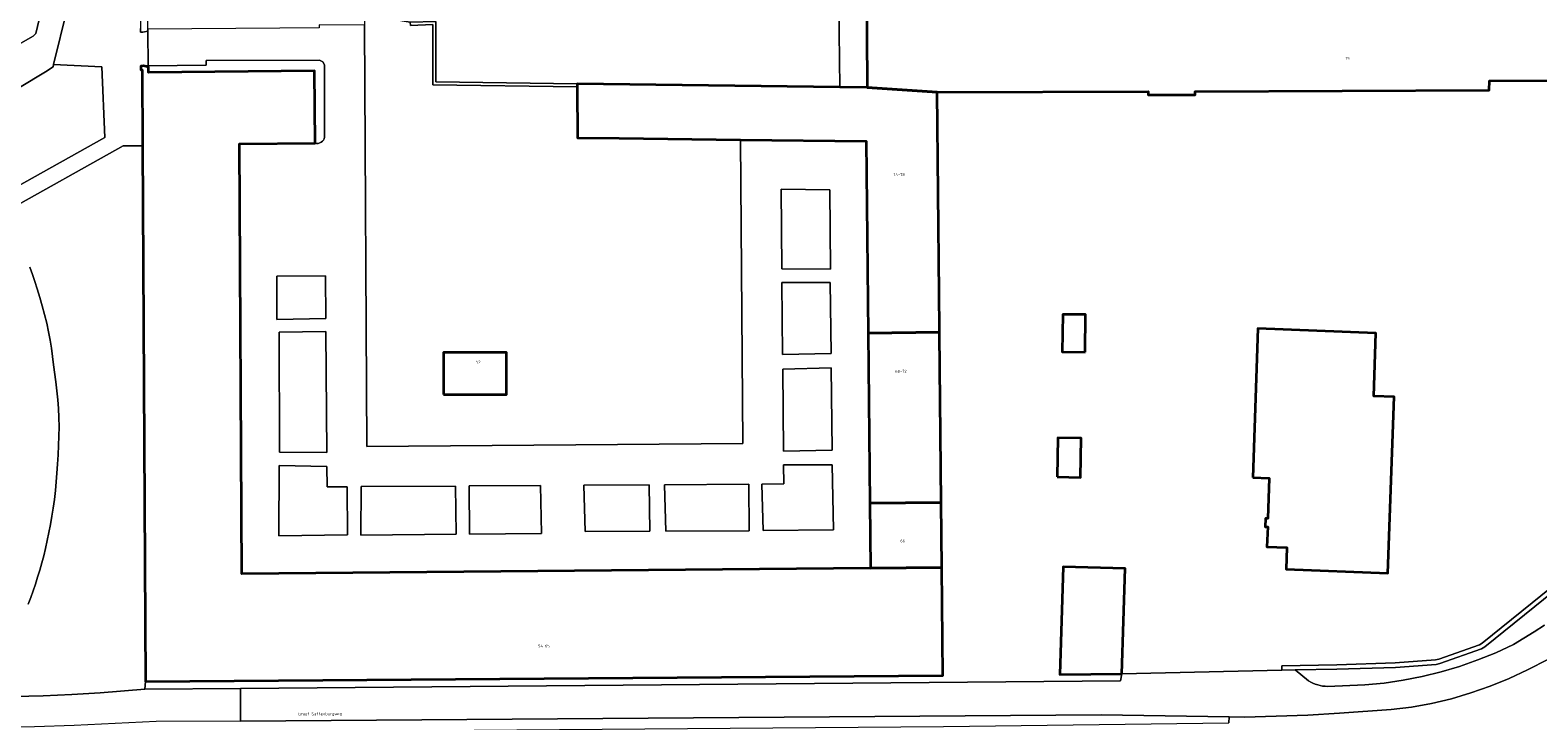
# Model space of a CAD drawing. Header units: metres. Extents: x 197700 to 204338, y 317132 to 325229.
# Tile 923 of 1056: x 203784 to 203970, y 319913 to 319998. Entities that reach past the tile are written whole.
import ezdxf
from ezdxf.enums import TextEntityAlignment as Align

# ---------------------------------------------------------------- set-up
doc = ezdxf.new("R2010")
doc.units = ezdxf.units.M
for name, color, linetype, lineweight in [('B-WE-GR-BOS_LOOF-GV', 40, 'Continuous', 13), ('B-WE-GR-GRAS-GV', 60, 'Continuous', 13), ('B-WE-IE-TERREINAFSCHEIDING_KUNSTMATIG_MUUR-GV', 90, 'Continuous', 18), ('B-WE-OG-BEBOUWING-GV', 7, 'Continuous', 35), ('B-WE-OG-BEBOUWING-T18', 10, 'Continuous', 18), ('B-WE-OG-TERREIN_CULTUURSCHEIDING-GV', 7, 'Continuous', 18), ('B-WE-OG-TERREIN_ERF-GV', 7, 'Continuous', 18), ('B-WE-OG-TOPOGRAFIE-T18', 10, 'Continuous', 18), ('B-WE-VH-VERHARDING_ASFALT-GV', 252, 'Continuous', 18), ('B-WE-VH-VERHARDING_BETONSTRAATSTEEN-GV', 252, 'Continuous', 18), ('B-WE-VH-VERHARDING_OPEN-GV', 252, 'Continuous', 18), ('B-WE-VH-VERHARDING_SIERBESTRATING-GV', 252, 'Continuous', 18)]:
    doc.layers.add(name, color=color, linetype=linetype, lineweight=lineweight)
doc.styles.add('NLCS-ISO-M200-T18', font='NLCS-ISO.ttf', dxfattribs={"height": 0.36})

msp = doc.modelspace()

# ---------------------------------------------------------------- linework, layer by layer
at = {"layer": 'B-WE-GR-BOS_LOOF-GV'}
msp.add_lwpolyline([(203971.417, 319920.71), (203968.812, 319919.394), (203966.54, 319918.321), (203964.215, 319917.368), (203961.843, 319916.538), (203959.431, 319915.834), (203956.985, 319915.257), (203954.512, 319914.808), (203952.02, 319914.49), (203945.623, 319914.035), (203941.728, 319913.82), (203937.831, 319913.659), (203933.932, 319913.551), (203932.027, 319913.581), (203931.983, 319912.855)], dxfattribs=at)
at = {"layer": 'B-WE-GR-GRAS-GV'}
msp.add_lwpolyline([(203972.072, 319929.113), (203963.54, 319922.232), (203963.157, 319921.97), (203958.022, 319920.186), (203957.539, 319920.07), (203952.526, 319919.7), (203945.308, 319919.462), (203940.166, 319919.399), (203941.815, 319918.027), (203942.082, 319917.872), (203942.36, 319917.737), (203942.646, 319917.621), (203942.94, 319917.525), (203943.24, 319917.45), (203943.544, 319917.396), (203943.851, 319917.363), (203944.16, 319917.352), (203948.752, 319917.534), (203951.13, 319917.762), (203953.493, 319918.105), (203955.838, 319918.562), (203958.157, 319919.132), (203960.446, 319919.814), (203962.699, 319920.607), (203964.911, 319921.508), (203967.077, 319922.515), (203968.368, 319923.282), (203969.642, 319924.078), (203970.898, 319924.9)], dxfattribs=at)
at = {"layer": 'B-WE-IE-TERREINAFSCHEIDING_KUNSTMATIG_MUUR-GV'}
for points in [[(203798.673, 319998.16), (203798.677, 319998.161), (203798.673, 319998.376), (203798.603, 320003.01), (203798.61, 320003.869), (203798.58, 320004.499), (203798.484, 320004.515), (203797.992, 320004.599), (203797.692, 320004.611), (203797.673, 320004.146), (203797.823, 320004.139), (203797.769, 320000), (203797.75, 319998.469), (203797.761, 319998.013), (203798.071, 319998.02)], [(203851.612, 319991.271), (203851.61, 319991.662), (203834.194, 319991.89), (203834.19, 319999.351), (203831.043, 319999.256), (203831.054, 319998.852), (203833.804, 319998.979), (203833.81, 319991.506)]]:
    msp.add_lwpolyline(points, close=True, dxfattribs=at)
msp.add_lwpolyline([(203971.727, 319929.541), (203963.23, 319922.685), (203962.909, 319922.465), (203957.865, 319920.713), (203957.456, 319920.615), (203952.493, 319920.248), (203945.298, 319920.011), (203938.505, 319919.886), (203938.515, 319919.337), (203940.166, 319919.399), (203945.308, 319919.462), (203952.526, 319919.7), (203957.539, 319920.07), (203958.022, 319920.186), (203963.157, 319921.97), (203963.54, 319922.232), (203972.072, 319929.113)], dxfattribs=at)
at = {"layer": 'B-WE-OG-BEBOUWING-GV'}
msp.add_lwpolyline([(203887.318, 320004.601), (203887.365, 319991.195), (203896.021, 319990.608), (203922.019, 319990.684), (203922.019, 319990.284), (203927.836, 319990.293), (203927.835, 319990.703), (203964.072, 319990.868), (203964.109, 319992.031), (203989.314, 319992.079)], dxfattribs=at)
for points in [[(203896.588, 319932.01), (203887.783, 319931.925), (203810.274, 319931.216), (203809.961, 319984.256), (203819.299, 319984.344), (203819.231, 319993.255), (203798.741, 319993.045), (203798.736, 319993.702), (203798.135, 319993.851), (203797.818, 319993.848), (203797.816, 319993.392), (203797.966, 319993.391), (203798.019, 319983.992), (203798.388, 319917.964), (203896.717, 319918.695)], [(203887.5, 319960.924), (203896.307, 319961.01), (203896.303, 319961.443), (203896.261, 319965.8), (203896.021, 319990.608), (203887.365, 319991.195), (203884.015, 319991.239), (203851.61, 319991.662), (203851.612, 319991.271), (203851.648, 319984.987), (203856.783, 319984.93), (203871.768, 319984.763), (203887.269, 319984.591)], [(203914.258, 319958.581), (203914.311, 319963.188), (203911.495, 319963.221), (203911.441, 319958.614)], [(203934.925, 319943.12), (203936.969, 319943.039), (203936.796, 319938.045), (203936.496, 319938.05), (203936.477, 319937.033), (203936.777, 319937.028), (203936.679, 319934.561), (203939.145, 319934.479), (203939.056, 319931.793), (203951.595, 319931.293), (203952.366, 319953.039), (203949.855, 319953.132), (203950.119, 319960.899), (203935.579, 319961.462)], [(203896.307, 319961.01), (203887.5, 319960.924), (203887.705, 319939.925), (203896.511, 319940.01), (203896.389, 319952.637), (203896.352, 319956.464)], [(203835.135, 319953.351), (203842.889, 319953.349), (203842.891, 319958.519), (203835.136, 319958.521)], [(203910.821, 319943.172), (203913.709, 319943.125), (203913.789, 319947.967), (203910.901, 319948.014)], [(203887.783, 319931.925), (203896.588, 319932.01), (203896.511, 319940.01), (203887.705, 319939.925)], [(203918.791, 319918.905), (203919.191, 319931.878), (203911.555, 319932.113), (203911.146, 319918.833)]]:
    msp.add_lwpolyline(points, close=True, dxfattribs=at)
at = {"layer": 'B-WE-OG-TERREIN_CULTUURSCHEIDING-GV'}
for points in [[(203762.523, 319984.505), (203770.316, 319989.332), (203776.62, 319993.065), (203784.55, 319997.522), (203784.845, 319997.876), (203786.433, 320004.421), (203785.756, 320003.896), (203779.732, 319999.921), (203770.639, 319994.071), (203761.636, 319988.144), (203760.693, 319987.524)], [(203787.059, 319994.014), (203786.998, 319993.764), (203786.068, 319993.119), (203782.866, 319991.182), (203774.606, 319986.237), (203754.151, 319973.782), (203745.311, 319968.437), (203743.979, 319967.628), (203745.352, 319965.119), (203747.187, 319961.593), (203747.319, 319961.37), (203747.553, 319961.158), (203747.808, 319960.883), (203748.079, 319960.689), (203748.931, 319960.537), (203749.782, 319960.703), (203775.757, 319975.189), (203793.352, 319985.026), (203793.007, 319993.733)], [(203810.095, 319913.077), (203799.686, 319913.003), (203789.599, 319912.515), (203784.679, 319912.352), (203779.758, 319912.288), (203776.439, 319912.269), (203700.631, 319911.827), (203694.307, 319911.921), (203694.307, 319910.68), (203735.034, 319910.991), (203802.108, 319911.662), (203849.443, 319912.029), (203896.778, 319912.395), (203931.983, 319912.855), (203932.027, 319913.581), (203916.238, 319913.826)]]:
    msp.add_lwpolyline(points, close=True, dxfattribs=at)
at = {"layer": 'B-WE-OG-TERREIN_ERF-GV'}
for points in [[(203830.248, 320003.886), (203828.597, 320001.988), (203828.61, 319999.658), (203831.043, 319999.256), (203834.19, 319999.351), (203834.194, 319991.89), (203851.61, 319991.662), (203884.015, 319991.239), (203883.837, 320004.758), (203874.553, 320004.753)], [(203989.314, 319992.079), (203964.109, 319992.031), (203964.072, 319990.868), (203927.835, 319990.703), (203927.836, 319990.293), (203922.019, 319990.284), (203922.019, 319990.684), (203896.021, 319990.608), (203896.261, 319965.8), (203896.303, 319961.443), (203896.307, 319961.01), (203896.352, 319956.464), (203896.389, 319952.637), (203896.511, 319940.01), (203896.588, 319932.01), (203896.717, 319918.695), (203798.388, 319917.964), (203798.314, 319916.995), (203810.095, 319917.098), (203918.639, 319918.044), (203918.791, 319918.905), (203938.515, 319919.337), (203938.505, 319919.886), (203945.298, 319920.011), (203952.493, 319920.248), (203957.456, 319920.615), (203957.865, 319920.713), (203962.909, 319922.465), (203963.23, 319922.685), (203971.727, 319929.541)], [(203782.226, 319916.087), (203785.756, 319916.191), (203789.283, 319916.35), (203792.808, 319916.563), (203798.314, 319916.995), (203798.388, 319917.964), (203798.019, 319983.992), (203795.625, 319983.998), (203780.974, 319975.786)], [(203784.113, 319969.041), (203784.429, 319968.152), (203784.731, 319967.259), (203785.02, 319966.362), (203785.344, 319965.314), (203785.652, 319964.259), (203785.94, 319963.199), (203786.204, 319962.134), (203786.439, 319961.063), (203786.628, 319960.057), (203786.789, 319959.045), (203786.931, 319958.029), (203787.059, 319957.011), (203787.316, 319954.896), (203787.443, 319953.798), (203787.556, 319952.698), (203787.645, 319951.597), (203787.701, 319950.496), (203787.72, 319949.347), (203787.705, 319948.196), (203787.664, 319947.045), (203787.605, 319945.895), (203787.534, 319944.746), (203787.46, 319943.662), (203787.373, 319942.578), (203787.271, 319941.496), (203787.15, 319940.416), (203787.006, 319939.34), (203786.85, 319938.335), (203786.676, 319937.331), (203786.484, 319936.331), (203786.274, 319935.335), (203786.047, 319934.343), (203785.828, 319933.455), (203785.596, 319932.57), (203785.349, 319931.689), (203785.086, 319930.813), (203784.806, 319929.943), (203784.525, 319929.125), (203784.23, 319928.311), (203783.919, 319927.502)]]:
    msp.add_lwpolyline(points, dxfattribs=at)
for points in [[(203876.858, 319968.845), (203882.858, 319968.78), (203882.771, 319978.59), (203876.771, 319978.655)], [(203820.62, 319962.719), (203820.588, 319967.981), (203814.571, 319967.914), (203814.601, 319962.578)], [(203876.873, 319967.165), (203876.952, 319958.291), (203882.927, 319958.413), (203882.839, 319967.133)], [(203934.925, 319943.12), (203935.579, 319961.462), (203950.119, 319960.899), (203949.855, 319953.132), (203952.366, 319953.039), (203951.595, 319931.293), (203939.056, 319931.793), (203939.145, 319934.479), (203936.679, 319934.561), (203936.777, 319937.028), (203936.477, 319937.033), (203936.496, 319938.05), (203936.796, 319938.045), (203936.969, 319943.039)], [(203820.632, 319961.109), (203814.85, 319961.029), (203814.923, 319946.249), (203820.739, 319946.177)], [(203877.058, 319946.375), (203883.049, 319946.46), (203882.946, 319956.618), (203876.968, 319956.479)], [(203824.964, 319941.988), (203824.936, 319935.99), (203836.689, 319936.125), (203836.617, 319942.059)], [(203847.079, 319942.124), (203838.281, 319942.07), (203838.354, 319936.102), (203847.239, 319936.222)], [(203852.448, 319942.157), (203852.592, 319936.45), (203860.595, 319936.486), (203860.518, 319942.206)], [(203862.395, 319942.218), (203862.547, 319936.495), (203872.824, 319936.541), (203872.777, 319942.281)], [(203918.791, 319918.905), (203911.146, 319918.833), (203911.555, 319932.113), (203919.191, 319931.878)]]:
    msp.add_lwpolyline(points, close=True, dxfattribs=at)
at = {"layer": 'B-WE-VH-VERHARDING_ASFALT-GV'}
for points in [[(203970.898, 319924.9), (203969.642, 319924.078), (203968.368, 319923.282), (203967.077, 319922.515), (203964.911, 319921.508), (203962.699, 319920.607), (203960.446, 319919.814), (203958.157, 319919.132), (203955.838, 319918.562), (203953.493, 319918.105), (203951.13, 319917.762), (203948.752, 319917.534), (203944.16, 319917.352), (203943.851, 319917.363), (203943.544, 319917.396), (203943.24, 319917.45), (203942.94, 319917.525), (203942.646, 319917.621), (203942.36, 319917.737), (203942.082, 319917.872), (203941.815, 319918.027), (203940.166, 319919.399), (203938.515, 319919.337), (203918.791, 319918.905), (203918.639, 319918.044), (203810.095, 319917.098), (203810.095, 319913.077), (203916.238, 319913.826), (203932.027, 319913.581), (203933.932, 319913.551), (203937.831, 319913.659), (203941.728, 319913.82), (203945.623, 319914.035), (203952.02, 319914.49), (203954.512, 319914.808), (203956.985, 319915.257), (203959.431, 319915.834), (203961.843, 319916.538), (203964.215, 319917.368), (203966.54, 319918.321), (203968.812, 319919.394), (203971.417, 319920.71)], [(203810.095, 319913.077), (203810.095, 319917.098), (203798.314, 319916.995), (203792.808, 319916.563), (203789.283, 319916.35), (203785.756, 319916.191), (203782.226, 319916.087)]]:
    msp.add_lwpolyline(points, dxfattribs=at)
at = {"layer": 'B-WE-VH-VERHARDING_BETONSTRAATSTEEN-GV'}
msp.add_lwpolyline([(203783.919, 319927.502), (203784.23, 319928.311), (203784.525, 319929.125), (203784.806, 319929.943), (203785.086, 319930.813), (203785.349, 319931.689), (203785.596, 319932.57), (203785.828, 319933.455), (203786.047, 319934.343), (203786.274, 319935.335), (203786.484, 319936.331), (203786.676, 319937.331), (203786.85, 319938.335), (203787.006, 319939.34), (203787.15, 319940.416), (203787.271, 319941.496), (203787.373, 319942.578), (203787.46, 319943.662), (203787.534, 319944.746), (203787.605, 319945.895), (203787.664, 319947.045), (203787.705, 319948.196), (203787.72, 319949.347), (203787.701, 319950.496), (203787.645, 319951.597), (203787.556, 319952.698), (203787.443, 319953.798), (203787.316, 319954.896), (203787.059, 319957.011), (203786.931, 319958.029), (203786.789, 319959.045), (203786.628, 319960.057), (203786.439, 319961.063), (203786.204, 319962.134), (203785.94, 319963.199), (203785.652, 319964.259), (203785.344, 319965.314), (203785.02, 319966.362), (203784.731, 319967.259), (203784.429, 319968.152), (203784.113, 319969.041)], dxfattribs=at)
at = {"layer": 'B-WE-VH-VERHARDING_OPEN-GV'}
for points in [[(203883.837, 320004.758), (203884.015, 319991.239), (203887.365, 319991.195), (203887.318, 320004.601)], [(203851.648, 319984.987), (203851.612, 319991.271), (203833.81, 319991.506), (203833.804, 319998.979), (203831.054, 319998.852), (203831.043, 319999.256), (203828.61, 319999.658), (203828.597, 320001.988), (203830.248, 320003.886), (203827.758, 320003.931)], [(203788.715, 320000.849), (203787.059, 319994.014), (203793.007, 319993.733), (203793.352, 319985.026), (203775.757, 319975.189)], [(203825.388, 320001.769), (203825.403, 319998.885), (203825.678, 319946.921), (203872.036, 319947.292), (203871.768, 319984.763), (203856.783, 319984.93), (203851.648, 319984.987)], [(203819.299, 319984.344), (203809.961, 319984.256), (203810.274, 319931.216), (203887.783, 319931.925), (203887.705, 319939.925), (203887.5, 319960.924), (203887.269, 319984.591), (203871.768, 319984.763), (203872.036, 319947.292), (203825.678, 319946.921), (203825.403, 319998.885), (203819.789, 319998.925), (203819.787, 319998.575), (203814.933, 319998.529), (203798.673, 319998.376), (203798.677, 319998.161), (203798.673, 319998.16)], [(203780.974, 319975.786), (203795.625, 319983.998), (203798.019, 319983.992), (203797.966, 319993.391), (203797.816, 319993.392), (203797.818, 319993.848), (203798.135, 319993.851), (203798.732, 319993.859), (203798.673, 319998.16), (203798.071, 319998.02), (203797.761, 319998.013), (203797.75, 319998.469)], [(203798.673, 319998.16), (203798.732, 319993.859), (203805.886, 319993.957), (203805.88, 319994.507), (203819.86, 319994.558), (203820.264, 319994.379), (203820.469, 319993.987), (203820.459, 319985.073)], [(203820.459, 319985.073), (203820.469, 319993.987), (203820.264, 319994.379), (203819.86, 319994.558), (203805.88, 319994.507), (203805.886, 319993.957), (203798.732, 319993.859), (203798.135, 319993.851)], [(203798.135, 319993.851), (203798.736, 319993.702), (203798.741, 319993.045), (203819.231, 319993.255), (203819.299, 319984.344)]]:
    msp.add_lwpolyline(points, dxfattribs=at)
for points in [[(203820.459, 319985.073, -0.4591089), (203819.299, 319984.344)], [(203819.299, 319984.344, 0.4591089), (203820.459, 319985.073)]]:
    msp.add_lwpolyline(points, format="xyb", dxfattribs=at)
for points in [[(203876.858, 319968.845), (203876.771, 319978.655), (203882.771, 319978.59), (203882.858, 319968.78)], [(203820.62, 319962.719), (203814.601, 319962.578), (203814.571, 319967.914), (203820.588, 319967.981)], [(203876.952, 319958.291), (203876.873, 319967.165), (203882.839, 319967.133), (203882.927, 319958.413)], [(203820.739, 319946.177), (203814.923, 319946.249), (203814.85, 319961.029), (203820.632, 319961.109)], [(203835.135, 319953.351), (203835.136, 319958.521), (203842.891, 319958.519), (203842.889, 319953.349)], [(203876.968, 319956.479), (203882.946, 319956.618), (203883.049, 319946.46), (203877.058, 319946.375)], [(203823.258, 319941.977), (203820.769, 319941.962), (203820.751, 319944.482), (203814.873, 319944.568), (203814.846, 319935.935), (203823.278, 319936.022)], [(203820.751, 319944.482), (203820.769, 319941.962), (203823.258, 319941.977), (203823.278, 319936.022), (203814.846, 319935.935), (203814.873, 319944.568)], [(203874.406, 319942.291), (203877.094, 319942.308), (203877.073, 319944.654), (203883.083, 319944.68), (203883.235, 319936.675), (203874.54, 319936.563)], [(203877.073, 319944.654), (203877.094, 319942.308), (203874.406, 319942.291), (203874.54, 319936.563), (203883.235, 319936.675), (203883.083, 319944.68)], [(203836.617, 319942.059), (203836.689, 319936.125), (203824.936, 319935.99), (203824.964, 319941.988)], [(203838.281, 319942.07), (203847.079, 319942.124), (203847.239, 319936.222), (203838.354, 319936.102)], [(203860.518, 319942.206), (203860.595, 319936.486), (203852.592, 319936.45), (203852.448, 319942.157)], [(203872.777, 319942.281), (203872.824, 319936.541), (203862.547, 319936.495), (203862.395, 319942.218)]]:
    msp.add_lwpolyline(points, close=True, dxfattribs=at)
at = {"layer": 'B-WE-VH-VERHARDING_SIERBESTRATING-GV'}
for points in [[(203786.433, 320004.421), (203784.845, 319997.876), (203784.55, 319997.522), (203776.62, 319993.065)], [(203782.866, 319991.182), (203786.068, 319993.119), (203786.998, 319993.764), (203787.059, 319994.014), (203788.715, 320000.849)]]:
    msp.add_lwpolyline(points, dxfattribs=at)

# ---------------------------------------------------------------- texts
at = {"layer": 'B-WE-OG-BEBOUWING-T18', "style": 'NLCS-ISO-M200-T18'}
for s, rotation, p in [('15', 0.2, (203946.631, 319994.789)), ('74-78', 0.5, (203891.31, 319980.46)), ('68-72', 0.5, (203891.546, 319956.204)), ('66', 0.5, (203891.75, 319935.298)), ('54-65', 0.4, (203847.523, 319922.329))]:
    msp.add_text(s, height=0.36, rotation=rotation, dxfattribs=at).set_placement(p, align=Align.MIDDLE)
msp.add_text('52', height=0.36, dxfattribs=at).set_placement((203839.42, 319957.35), align=Align.MIDDLE)
at = {"layer": 'B-WE-OG-TOPOGRAFIE-T18', "style": 'NLCS-ISO-M200-T18'}
msp.add_text('Graaf Saffenburgweg', height=0.36, rotation=0.4, dxfattribs=at).set_placement((203819.906, 319913.914), align=Align.MIDDLE)

doc.saveas('drawing.dxf')
